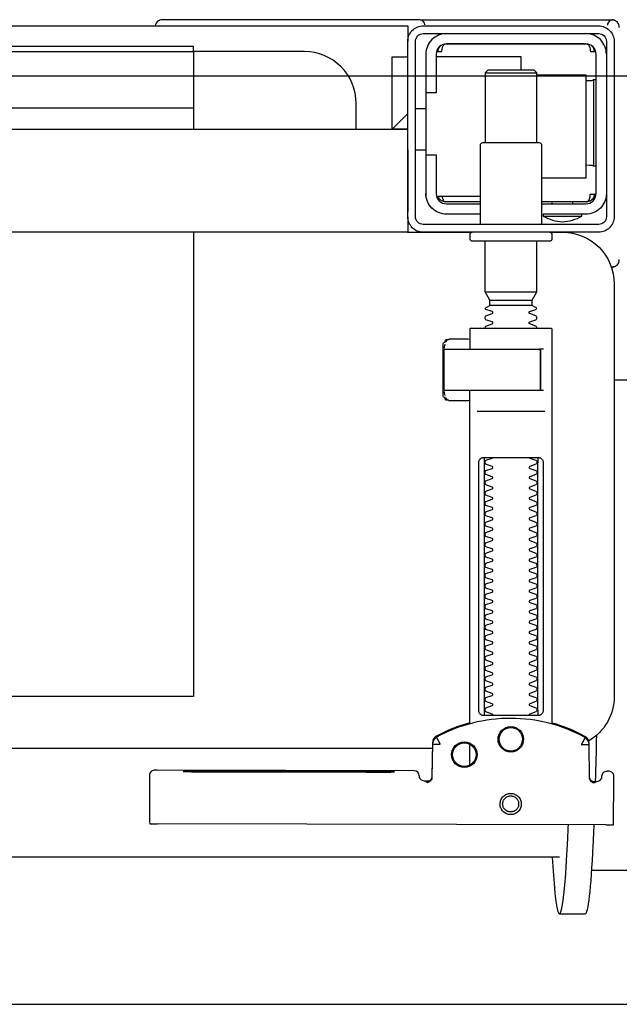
# Model space of a CAD drawing. Header units: millimetres. Extents: x 42924 to 92944, y -369470 to -179866.
# Tile 440 of 512: x 74523 to 74535, y -181714 to -181695. Entities that reach past the tile are written whole.
import ezdxf

# ---------------------------------------------------------------- set-up
doc = ezdxf.new("R2010")
doc.units = ezdxf.units.MM
doc.layers.get('0').update_dxf_attribs({"color": 8})
doc.layers.add('!! 0_ Istn-sciany', color=8, linetype='Continuous')
doc.layers.add('!! 2 ZABUDOWA GK-MDF', color=8, linetype='Continuous')
doc.layers.add('!!_@ wypos sanit nd', color=8, linetype='Continuous', plot=False)

# ---------------------------------------------------------------- blocks, each defined once
blk = doc.blocks.new('A$Cff2eaf8b')
for points in [[(-0.18941, 0.09963), (-0.19441, 0.09963)], [(-0.19567, 0.09113), (-0.20939, 0.09113)], [(-0.18941, 0.08863), (-0.04454, 0.08863), (-0.04035, 0.08853), (-0.03617, 0.08824), (-0.032, 0.08775), (-0.02786, 0.08707), (-0.02376, 0.08619), (-0.0197, 0.08513), (-0.0157, 0.08388), (-0.01176, 0.08244), (-0.00789, 0.08082), (-0.0041, 0.07902), (-0.0004, 0.07705), (0.0032, 0.0749), (0.0067, 0.0726), (0.01009, 0.07012), (0.01337, 0.0675)], [(-0.19839, 0.08237), (-0.11148, 0.08219)], [(-0.19594, 0.07411), (-0.19609, 0.07411), (-0.19639, 0.07411), (-0.19593, 0.07402), (-0.19578, 0.07396), (-0.19564, 0.07387), (-0.19551, 0.07376), (-0.1954, 0.07363), (-0.19532, 0.07349), (-0.19526, 0.07333), (-0.19523, 0.07317)], [(-0.16479, 0.06647), (-0.16466, 0.07302), (-0.16465, 0.07318), (-0.16461, 0.07333), (-0.16454, 0.07348), (-0.16445, 0.07361), (-0.16435, 0.07373), (-0.16422, 0.07383), (-0.16409, 0.07391), (-0.16394, 0.07396), (-0.16349, 0.07404), (-0.1638, 0.07405), (-0.16395, 0.07405)], [(-0.172, 0.07079), (-0.172, 0.06674)], [(-0.12195, 0.07209), (-0.15195, 0.07215)], [(-0.15195, 0.07205), (-0.12195, 0.07199)], [(0.16493, 0.0675), (-0.16477, 0.0675)], [(-0.172, 0.06279), (-0.172, -0.00182)], [(-0.1852, 0.06018), (-0.1852, 0.01218)], [(-0.1748, 0.01218), (-0.1748, 0.06018)], [(-0.11847, -0.0325), (-0.11847, 0.0575), (0.11153, 0.0575), (0.11153, -0.0325)], [(-0.17342, 0.00218), (-0.18659, 0.00218)], [(-0.172, 0.00012), (-0.17167, 0.00018), (-0.1682, 0.00018), (-0.1681, 0.00018), (-0.16799, 0.00016), (-0.16789, 0.00007), (-0.16779, 0.00006), (-0.16762, 0.00005), (-0.16752, 0.00005), (-0.16741, 0.00003), (-0.1673, -0.00004), (-0.16725, -0.00018), (-0.16725, -0.00044), (-0.16711, -0.00046), (-0.16701, -0.0005), (-0.16693, -0.00056), (-0.16688, -0.0007), (-0.16688, -0.01094), (-0.16692, -0.01107), (-0.16701, -0.01115), (-0.16725, -0.0112), (-0.16725, -0.01147), (-0.16728, -0.01157), (-0.16735, -0.01164), (-0.16746, -0.01168), (-0.16762, -0.01169), (-0.16775, -0.0117), (-0.16789, -0.01172), (-0.16797, -0.01179), (-0.16807, -0.01182), (-0.1682, -0.01182), (-0.17167, -0.01182), (-0.172, -0.01177)], [(-0.16829, 0.00017), (-0.16772, 0.00003), (-0.16738, -0.00042)], [(-0.18633, -0.00182), (-0.17526, -0.00182), (-0.17367, -0.00182)], [(-0.16723, -0.00083), (-0.16714, -0.00136), (-0.16713, -0.00163)], [(-0.2, -0.00387), (-0.20939, -0.00387)], [(-0.18633, -0.00982), (-0.18551, -0.00982), (-0.18567, -0.00972), (-0.1857, -0.00962)], [(-0.16738, -0.01122), (-0.16772, -0.01167), (-0.16829, -0.01182)], [(-0.16713, -0.01002), (-0.16714, -0.01028), (-0.16723, -0.01081)], [(-0.1841, -0.0183), (-0.1759, -0.0183)], [(-0.175, -0.02092), (-0.185, -0.02092)], [(-0.1759, -0.01936), (-0.1841, -0.01936)], [(-0.20001, -0.0258), (-0.19988, -0.02576), (-0.19976, -0.02573), (-0.19963, -0.02571), (-0.19948, -0.02571)], [(-0.16, -0.0355), (-0.16, -0.0325), (0.16, -0.0325), (0.16, -0.0355)], [(-0.192, -0.038), (-0.192, -0.0384)], [(-0.188, -0.038), (-0.188, -0.0384)], [(-0.16, -0.0485), (-0.16, -0.0365)], [(-0.19478, -0.0384), (-0.186, -0.0384)], [(-0.16664, -0.0395), (-0.16666, -0.03934), (-0.16669, -0.03923), (-0.16672, -0.03912), (-0.16675, -0.03902), (-0.16679, -0.03892), (-0.16684, -0.03881), (-0.16689, -0.03872), (-0.16695, -0.03863), (-0.16702, -0.03855), (-0.1671, -0.03848), (-0.16718, -0.03843), (-0.16729, -0.0384), (-0.16718, -0.03841), (-0.16708, -0.03842), (-0.16696, -0.03845), (-0.16686, -0.03848), (-0.16677, -0.03851), (-0.16666, -0.03856), (-0.16657, -0.03861), (-0.16646, -0.03868), (-0.16636, -0.03876), (-0.16627, -0.03884), (-0.16618, -0.03894), (-0.1661, -0.03904), (-0.16603, -0.03915), (-0.16598, -0.03926), (-0.16593, -0.03938), (-0.16589, -0.0395), (-0.174, -0.0395)], [(-0.174, -0.0384), (-0.16722, -0.0384)], [(-0.185, -0.063), (-0.1945, -0.063), (-0.1945, -0.043), (-0.186, -0.043)], [(-0.19591, -0.04539), (-0.19602, -0.04539), (-0.19616, -0.04539), (-0.19632, -0.04539), (-0.1965, -0.04539)], [(-0.1615, -0.0485), (-0.1635, -0.0485)], [(-0.185, -0.0498), (-0.185, -0.06342), (-0.1845, -0.06392), (-0.1755, -0.06392), (-0.175, -0.06342), (-0.175, -0.0498)], [(0.16, -0.0555), (0.157, -0.0525), (0.16, -0.0525), (-0.16, -0.0525), (-0.157, -0.0525), (-0.16, -0.0555)], [(-0.157, -0.0525), (-0.157, -0.0665), (-0.16, -0.0665)], [(0.10602, -0.0525), (0.10602, -0.05658), (-0.11847, -0.05658)], [(-0.1615, -0.0565), (-0.1635, -0.0565)], [(-0.1965, -0.06201), (-0.19632, -0.06201), (-0.19616, -0.06201), (-0.19602, -0.06201), (-0.19591, -0.06201)], [(-0.175, -0.06342), (-0.185, -0.06342)], [(-0.182, -0.06392), (-0.182, -0.0665), (-0.1655, -0.0665)], [(-0.16636, -0.06865), (-0.16625, -0.06854), (-0.16619, -0.06847), (-0.16612, -0.06839), (-0.16606, -0.0683), (-0.16601, -0.0682), (-0.16596, -0.06811), (-0.16592, -0.06801), (-0.16589, -0.0679), (-0.16586, -0.0678), (-0.16584, -0.06769), (-0.16583, -0.06759), (-0.16583, -0.06749), (-0.16593, -0.0675), (-0.16607, -0.0675), (-0.1663, -0.0675), (-0.16641, -0.0675), (-0.16651, -0.0675), (-0.16661, -0.0675), (-0.16661, -0.0676), (-0.16662, -0.0677), (-0.16663, -0.0678), (-0.16664, -0.0679), (-0.16665, -0.068), (-0.16667, -0.06811), (-0.1667, -0.06821), (-0.16673, -0.06831), (-0.16676, -0.06841), (-0.1668, -0.06852), (-0.16685, -0.06862), (-0.1669, -0.06871), (-0.16697, -0.0688), (-0.16704, -0.06887), (-0.16712, -0.06893), (-0.16725, -0.069), (-0.19475, -0.069), (-0.19493, -0.0689), (-0.19501, -0.06882), (-0.19508, -0.06874), (-0.19513, -0.06865), (-0.19518, -0.06855), (-0.19522, -0.06846), (-0.19526, -0.06835), (-0.19529, -0.06825), (-0.19532, -0.06813), (-0.19534, -0.06803), (-0.19536, -0.06793), (-0.19537, -0.06783), (-0.19538, -0.06772), (-0.19539, -0.0676), (-0.19539, -0.0675), (-0.19617, -0.06751), (-0.19616, -0.06762), (-0.19615, -0.06772), (-0.19613, -0.06783), (-0.19611, -0.06793), (-0.19607, -0.06803), (-0.19603, -0.06813), (-0.19598, -0.06823), (-0.19593, -0.06832), (-0.19586, -0.06841), (-0.19579, -0.06849), (-0.19572, -0.06857), (-0.19563, -0.06865)], [(-0.03305, -0.0725), (-0.16, -0.0725), (-0.16, -0.0695)]]:
    blk.add_lwpolyline(points)
for points in [[(-0.19989, 0.08236), (-0.19995, 0.07336, 0.009369), (-0.19994, 0.07293), (-0.19992, 0.07276), (-0.19986, 0.07259), (-0.19979, 0.07243), (-0.19968, 0.07229), (-0.19955, 0.07217), (-0.19941, 0.07208), (-0.19924, 0.07201), (-0.19908, 0.07197), (-0.19895, 0.07196), (-0.1988, 0.07196)], [(-0.16413, 0.07389), (-0.16324, 0.07389), (-0.16303, 0.07386), (-0.16283, 0.0738), (-0.16264, 0.07369), (-0.16249, 0.07354), (-0.16237, 0.07337), (-0.16228, 0.07317), (-0.16225, 0.07297, 0.002299), (-0.16224, 0.07285, 0.40455), (-0.16124, 0.07188), (-0.11145, 0.07178), (-0.11127, 0.07178), (-0.11111, 0.07178), (-0.111, 0.07178), (-0.11083, 0.07179), (-0.11065, 0.07183), (-0.11049, 0.0719), (-0.11033, 0.072), (-0.1102, 0.07212), (-0.11009, 0.07227), (-0.11001, 0.07243), (-0.10996, 0.07261), (-0.10995, 0.07279), (-0.10997, 0.08178), (-0.10998, 0.08217)], [(-0.19576, 0.07395), (-0.19665, 0.07395, 0.282591), (-0.19754, 0.0734), (-0.19758, 0.07331), (-0.19761, 0.0732), (-0.19763, 0.07311), (-0.19764, 0.07296, -0.415352), (-0.19865, 0.07196)], [(-0.19623, 0.07426), (-0.19588, 0.0742), (-0.19555, 0.07399), (-0.19533, 0.07367), (-0.19523, 0.07332), (-0.19513, 0.06676), (-0.19513, 0.0667, 0.265347), (-0.19435, 0.06544, 0.125711), (-0.17997, 0.06173, 0.125711), (-0.16558, 0.06538, 0.26954), (-0.1648, 0.06667), (-0.16467, 0.07322), (-0.16464, 0.07344), (-0.16456, 0.07365), (-0.16444, 0.07383), (-0.16428, 0.07399), (-0.1641, 0.0741), (-0.16389, 0.07417), (-0.16368, 0.0742)], [(-0.15993, -0.0325), (-0.17249, -0.0325, 0.405519), (-0.172, -0.032), (-0.172, -0.0313, 0.414214), (-0.1725, -0.0308), (-0.1875, -0.0308, 0.414214), (-0.188, -0.0313), (-0.188, -0.032, 0.405519), (-0.18751, -0.0325), (-0.19, -0.0325, -0.414214), (-0.2, -0.0225), (-0.2, 0.0575, -0.266001), (-0.19506, 0.06612)], [(-0.19513, 0.06651), (-0.19511, 0.06632), (-0.19509, 0.06622), (-0.19506, 0.06612), (-0.19503, 0.06602), (-0.19498, 0.06592), (-0.19493, 0.06582), (-0.19488, 0.06573), (-0.19482, 0.06564), (-0.19475, 0.06556), (-0.19468, 0.06548), (-0.1946, 0.06541), (-0.19452, 0.06535), (-0.19443, 0.06529), (-0.19434, 0.06524), (-0.19358, 0.06483), (-0.19281, 0.06445), (-0.19203, 0.0641), (-0.19125, 0.06376), (-0.19045, 0.06345), (-0.18964, 0.06316), (-0.18882, 0.06289), (-0.188, 0.06265), (-0.188, -0.01362, 0.414214), (-0.1878, -0.01382), (-0.17545, -0.01382), (-0.1722, -0.01382, 0.414214), (-0.172, -0.01362), (-0.172, -0.00982)], [(-0.172, 0.0626), (-0.17117, 0.06284), (-0.17034, 0.0631), (-0.16952, 0.06339), (-0.16872, 0.0637), (-0.16792, 0.06404), (-0.16713, 0.06439), (-0.16635, 0.06477), (-0.16558, 0.06518), (-0.16557, 0.06518, 0.269546), (-0.16479, 0.06647)], [(-0.18353, 0.01118, 0.182836), (-0.18364, 0.01127), (-0.18485, 0.01168, 0.050055), (-0.185, 0.01194), (-0.185, 0.01222, 0.050055), (-0.18485, 0.01248), (-0.18364, 0.01289, 0.719897), (-0.18364, 0.01327), (-0.18485, 0.01368, 0.050055), (-0.185, 0.01394), (-0.185, 0.01422, 0.050055), (-0.18485, 0.01448), (-0.18364, 0.01489, 0.719897), (-0.18364, 0.01527), (-0.18485, 0.01568, 0.050055), (-0.185, 0.01594), (-0.185, 0.01622, 0.050055), (-0.18485, 0.01648), (-0.18364, 0.01689, 0.719897), (-0.18364, 0.01727), (-0.18485, 0.01768, 0.050055), (-0.185, 0.01794), (-0.185, 0.01822, 0.050055), (-0.18485, 0.01848), (-0.18364, 0.01889, 0.719897), (-0.18364, 0.01927), (-0.18485, 0.01968, 0.050055), (-0.185, 0.01994), (-0.185, 0.02022, 0.050055), (-0.18485, 0.02048), (-0.18364, 0.02089, 0.719897), (-0.18364, 0.02127), (-0.18485, 0.02168, 0.050055), (-0.185, 0.02194), (-0.185, 0.02222, 0.050055), (-0.18485, 0.02248), (-0.18364, 0.02289, 0.719897), (-0.18364, 0.02327), (-0.18485, 0.02368, 0.050055), (-0.185, 0.02394), (-0.185, 0.02422, 0.050055), (-0.18485, 0.02448), (-0.18364, 0.02489, 0.719897), (-0.18364, 0.02527), (-0.18485, 0.02568, 0.050055), (-0.185, 0.02594), (-0.185, 0.02622, 0.050055), (-0.18485, 0.02648), (-0.18364, 0.02689, 0.719897), (-0.18364, 0.02727), (-0.18485, 0.02768, 0.050055), (-0.185, 0.02794), (-0.185, 0.02822, 0.050055), (-0.18485, 0.02848), (-0.18364, 0.02889, 0.719897), (-0.18364, 0.02927), (-0.18485, 0.02968, 0.050055), (-0.185, 0.02994), (-0.185, 0.03022, 0.050055), (-0.18485, 0.03048), (-0.18364, 0.03089, 0.719897), (-0.18364, 0.03127), (-0.18485, 0.03168, 0.050055), (-0.185, 0.03194), (-0.185, 0.03222, 0.050055), (-0.18485, 0.03248), (-0.18364, 0.03289, 0.719897), (-0.18364, 0.03327), (-0.18485, 0.03368, 0.050055), (-0.185, 0.03394), (-0.185, 0.03422, 0.050055), (-0.18485, 0.03448), (-0.18364, 0.03489, 0.719897), (-0.18364, 0.03527), (-0.18485, 0.03568, 0.050055), (-0.185, 0.03594), (-0.185, 0.03622, 0.050055), (-0.18485, 0.03648), (-0.18364, 0.03689, 0.719897), (-0.18364, 0.03727), (-0.18485, 0.03768, 0.050055), (-0.185, 0.03794), (-0.185, 0.03822, 0.050055), (-0.18485, 0.03848), (-0.18364, 0.03889, 0.719897), (-0.18364, 0.03927), (-0.18485, 0.03968, 0.050055), (-0.185, 0.03994), (-0.185, 0.04022, 0.050055), (-0.18485, 0.04048), (-0.18364, 0.04089, 0.719897), (-0.18364, 0.04127), (-0.18485, 0.04168, 0.050055), (-0.185, 0.04194), (-0.185, 0.04222, 0.050055), (-0.18485, 0.04248), (-0.18364, 0.04289, 0.719897), (-0.18364, 0.04327), (-0.18485, 0.04368, 0.050055), (-0.185, 0.04394), (-0.185, 0.04422, 0.050055), (-0.18485, 0.04448), (-0.18364, 0.04489, 0.719897), (-0.18364, 0.04527), (-0.18485, 0.04568, 0.050055), (-0.185, 0.04594), (-0.185, 0.04622, 0.050055), (-0.18485, 0.04648), (-0.18364, 0.04689, 0.719897), (-0.18364, 0.04727), (-0.18485, 0.04768, 0.050055), (-0.185, 0.04794), (-0.185, 0.04822, 0.050055), (-0.18485, 0.04848), (-0.18364, 0.04889, 0.719897), (-0.18364, 0.04927), (-0.18485, 0.04968, 0.050055), (-0.185, 0.04994), (-0.185, 0.05022, 0.050055), (-0.18485, 0.05048), (-0.18364, 0.05089, 0.719897), (-0.18364, 0.05127), (-0.18485, 0.05168, 0.050055), (-0.185, 0.05194), (-0.185, 0.05222, 0.050055), (-0.18485, 0.05248), (-0.18364, 0.05289, 0.719897), (-0.18364, 0.05327), (-0.18485, 0.05368, 0.050055), (-0.185, 0.05394), (-0.185, 0.05422, 0.050055), (-0.18485, 0.05448), (-0.18364, 0.05489, 0.719897), (-0.18364, 0.05527), (-0.18485, 0.05568, 0.050055), (-0.185, 0.05594), (-0.185, 0.05622, 0.050055), (-0.18485, 0.05648), (-0.18364, 0.05689, 0.719897), (-0.18364, 0.05727), (-0.18485, 0.05768, 0.050055), (-0.185, 0.05794), (-0.185, 0.05822, 0.050055), (-0.18485, 0.05848), (-0.18364, 0.05889, 0.719897), (-0.18364, 0.05927), (-0.18485, 0.05968, 0.050055), (-0.185, 0.05994), (-0.185, 0.06022, 0.050055), (-0.18485, 0.06048), (-0.18364, 0.06089, 0.474594), (-0.18353, 0.06118)], [(-0.17647, 0.06118, 0.474594), (-0.17636, 0.06089), (-0.17515, 0.06048, 0.050055), (-0.175, 0.06022), (-0.175, 0.05994, 0.050055), (-0.17515, 0.05968), (-0.17636, 0.05927, 0.719897), (-0.17636, 0.05889), (-0.17515, 0.05848, 0.050055), (-0.175, 0.05822), (-0.175, 0.05794, 0.050055), (-0.17515, 0.05768), (-0.17636, 0.05727, 0.719897), (-0.17636, 0.05689), (-0.17515, 0.05648, 0.050055), (-0.175, 0.05622), (-0.175, 0.05594, 0.050055), (-0.17515, 0.05568), (-0.17636, 0.05527, 0.719897), (-0.17636, 0.05489), (-0.17515, 0.05448, 0.050055), (-0.175, 0.05422), (-0.175, 0.05394, 0.050055), (-0.17515, 0.05368), (-0.17636, 0.05327, 0.719897), (-0.17636, 0.05289), (-0.17515, 0.05248, 0.050055), (-0.175, 0.05222), (-0.175, 0.05194, 0.050055), (-0.17515, 0.05168), (-0.17636, 0.05127, 0.719897), (-0.17636, 0.05089), (-0.17515, 0.05048, 0.050055), (-0.175, 0.05022), (-0.175, 0.04994, 0.050055), (-0.17515, 0.04968), (-0.17636, 0.04927, 0.719897), (-0.17636, 0.04889), (-0.17515, 0.04848, 0.050055), (-0.175, 0.04822), (-0.175, 0.04794, 0.050055), (-0.17515, 0.04768), (-0.17636, 0.04727, 0.719897), (-0.17636, 0.04689), (-0.17515, 0.04648, 0.050055), (-0.175, 0.04622), (-0.175, 0.04594, 0.050055), (-0.17515, 0.04568), (-0.17636, 0.04527, 0.719897), (-0.17636, 0.04489), (-0.17515, 0.04448, 0.050055), (-0.175, 0.04422), (-0.175, 0.04394, 0.050055), (-0.17515, 0.04368), (-0.17636, 0.04327, 0.719897), (-0.17636, 0.04289), (-0.17515, 0.04248, 0.050055), (-0.175, 0.04222), (-0.175, 0.04194, 0.050055), (-0.17515, 0.04168), (-0.17636, 0.04127, 0.719897), (-0.17636, 0.04089), (-0.17515, 0.04048, 0.050055), (-0.175, 0.04022), (-0.175, 0.03994, 0.050055), (-0.17515, 0.03968), (-0.17636, 0.03927, 0.719897), (-0.17636, 0.03889), (-0.17515, 0.03848, 0.050055), (-0.175, 0.03822), (-0.175, 0.03794, 0.050055), (-0.17515, 0.03768), (-0.17636, 0.03727, 0.719897), (-0.17636, 0.03689), (-0.17515, 0.03648, 0.050055), (-0.175, 0.03622), (-0.175, 0.03594, 0.050055), (-0.17515, 0.03568), (-0.17636, 0.03527, 0.719897), (-0.17636, 0.03489), (-0.17515, 0.03448, 0.050055), (-0.175, 0.03422), (-0.175, 0.03394, 0.050055), (-0.17515, 0.03368), (-0.17636, 0.03327, 0.719897), (-0.17636, 0.03289), (-0.17515, 0.03248, 0.050055), (-0.175, 0.03222), (-0.175, 0.03194, 0.050055), (-0.17515, 0.03168), (-0.17636, 0.03127, 0.719897), (-0.17636, 0.03089), (-0.17515, 0.03048, 0.050055), (-0.175, 0.03022), (-0.175, 0.02994, 0.050055), (-0.17515, 0.02968), (-0.17636, 0.02927, 0.719897), (-0.17636, 0.02889), (-0.17515, 0.02848, 0.050055), (-0.175, 0.02822), (-0.175, 0.02794, 0.050055), (-0.17515, 0.02768), (-0.17636, 0.02727, 0.719897), (-0.17636, 0.02689), (-0.17515, 0.02648, 0.050055), (-0.175, 0.02622), (-0.175, 0.02594, 0.050055), (-0.17515, 0.02568), (-0.17636, 0.02527, 0.719897), (-0.17636, 0.02489), (-0.17515, 0.02448, 0.050055), (-0.175, 0.02422), (-0.175, 0.02394, 0.050055), (-0.17515, 0.02368), (-0.17636, 0.02327, 0.719897), (-0.17636, 0.02289), (-0.17515, 0.02248, 0.050055), (-0.175, 0.02222), (-0.175, 0.02194, 0.050055), (-0.17515, 0.02168), (-0.17636, 0.02127, 0.719897), (-0.17636, 0.02089), (-0.17515, 0.02048, 0.050055), (-0.175, 0.02022), (-0.175, 0.01994, 0.050055), (-0.17515, 0.01968), (-0.17636, 0.01927, 0.719897), (-0.17636, 0.01889), (-0.17515, 0.01848, 0.050055), (-0.175, 0.01822), (-0.175, 0.01794, 0.050055), (-0.17515, 0.01768), (-0.17636, 0.01727, 0.719897), (-0.17636, 0.01689), (-0.17515, 0.01648, 0.050055), (-0.175, 0.01622), (-0.175, 0.01594, 0.050055), (-0.17515, 0.01568), (-0.17636, 0.01527, 0.719897), (-0.17636, 0.01489), (-0.17515, 0.01448, 0.050055), (-0.175, 0.01422), (-0.175, 0.01394, 0.050055), (-0.17515, 0.01368), (-0.17636, 0.01327, 0.719897), (-0.17636, 0.01289), (-0.17515, 0.01248, 0.050055), (-0.175, 0.01222), (-0.175, 0.01194, 0.050055), (-0.17515, 0.01168), (-0.17636, 0.01127, 0.182836), (-0.17647, 0.01118)], [(-0.1857, -0.00202), (-0.1857, -0.00962), (-0.1857, -0.00202), (-0.18567, -0.00192), (-0.18559, -0.00184), (-0.17696, -0.00182), (-0.16725, -0.00182, -0.414214), (-0.16705, -0.00202), (-0.16705, -0.00962, -0.414214), (-0.16725, -0.00982), (-0.18543, -0.00982), (-0.18553, -0.00978), (-0.1856, -0.00962)], [(-0.185, -0.01382), (-0.185, -0.01406, -0.050055), (-0.18485, -0.01432), (-0.18364, -0.01473, -0.719897), (-0.18364, -0.01511), (-0.18485, -0.01552, -0.050055), (-0.185, -0.01578), (-0.185, -0.01606, -0.050055), (-0.18485, -0.01632), (-0.18364, -0.01673, -0.719897), (-0.18364, -0.01711), (-0.18485, -0.01752, -0.050055), (-0.185, -0.01778), (-0.1841, -0.0183), (-0.1841, -0.01936), (-0.185, -0.02092), (-0.185, -0.0308)], [(-0.175, -0.01382), (-0.175, -0.01406, 0.050055), (-0.17515, -0.01432), (-0.17636, -0.01473, 0.719897), (-0.17636, -0.01511), (-0.17515, -0.01552, 0.050055), (-0.175, -0.01578), (-0.175, -0.01606, 0.050055), (-0.17515, -0.01632), (-0.17636, -0.01673, 0.719897), (-0.17636, -0.01711), (-0.17515, -0.01752, 0.050055), (-0.175, -0.01778), (-0.1759, -0.0183), (-0.1759, -0.01936), (-0.175, -0.02092), (-0.175, -0.0308)], [(-0.20011, -0.02584, 0.091301), (-0.20056, -0.02614, 0.198909), (-0.20099, -0.02721)], [(-0.19945, -0.02578, 0.170835), (-0.20011, -0.02584)], [(-0.186, -0.034), (-0.186, -0.0493, 0.414214), (-0.1855, -0.0498), (-0.1745, -0.0498, 0.414214), (-0.174, -0.0493), (-0.174, -0.034)], [(-0.1985, -0.04, -0.414214), (-0.1945, -0.036), (-0.18625, -0.036), (-0.18625, -0.03562), (-0.19375, -0.03562), (-0.19375, -0.036)], [(-0.18625, -0.03562, 0.119096), (-0.19, -0.03454, 0.119096), (-0.19375, -0.03562)], [(-0.174, -0.036), (-0.1675, -0.036, -0.414214), (-0.1635, -0.04), (-0.16353, -0.0395)], [(-0.186, -0.038), (-0.1945, -0.038, 0.414214), (-0.1965, -0.04), (-0.1965, -0.067, 0.414214), (-0.1945, -0.069), (-0.1675, -0.069, 0.414214), (-0.1655, -0.067), (-0.1655, -0.0595), (-0.1635, -0.0595), (-0.1635, -0.04)], [(-0.1635, -0.0475), (-0.1655, -0.0475), (-0.1655, -0.04, 0.414214), (-0.1675, -0.038), (-0.174, -0.038)], [(-0.1945, -0.06193), (-0.19515, -0.06194), (-0.19542, -0.06194), (-0.1956, -0.06194), (-0.19567, -0.06194, 0.116465), (-0.19589, -0.062), (-0.19601, -0.06205), (-0.19601, -0.04535), (-0.19589, -0.0454, 0.116465), (-0.19567, -0.04546), (-0.19542, -0.04546), (-0.19515, -0.04546), (-0.1945, -0.04547)], [(-0.15, -0.0525), (-0.15, -0.0575, 0.414214), (-0.14, -0.0675), (-0.11847, -0.0675), (-0.11847, -0.0525)], [(-0.1675, -0.071, 0.414214), (-0.1635, -0.067), (-0.1635, -0.0595)], [(-0.1985, -0.067, 0.414214), (-0.1945, -0.071)], [(-0.20099, -0.0722, 0.198909), (-0.20056, -0.07326, 0.091301), (-0.20011, -0.07356)], [(-0.1633, -0.0727, 0.412536), (-0.1623, -0.0737), (-0.11251, -0.0737), (-0.11222, -0.07367), (-0.11194, -0.07358), (-0.11168, -0.07345), (-0.11145, -0.07326), (-0.11126, -0.07304), (-0.11112, -0.07278), (-0.11104, -0.0725)], [(-0.16237, -0.07369), (-0.1625, -0.07369), (-0.16269, -0.07369), (-0.16294, -0.07369), (-0.16323, -0.07369), (-0.16357, -0.07369), (-0.16393, -0.07369), (-0.16428, -0.07369), (-0.19771, -0.07369), (-0.19841, -0.07369), (-0.19903, -0.07369), (-0.19948, -0.07369), (-0.19961, -0.07369), (-0.19973, -0.07367), (-0.19984, -0.07365), (-0.20003, -0.07359, 0.517033), (-0.1987, -0.07266)]]:
    blk.add_lwpolyline(points, format="xyb")
for points in [[(-0.17994, 0.08038), (-0.17974, 0.08037), (-0.17954, 0.08034), (-0.17935, 0.08029), (-0.17916, 0.08022), (-0.17897, 0.08013), (-0.1788, 0.08003), (-0.17864, 0.07991), (-0.17849, 0.07978), (-0.17836, 0.07963), (-0.17824, 0.07947), (-0.17814, 0.07929), (-0.17805, 0.07911), (-0.17798, 0.07892), (-0.17793, 0.07873), (-0.17791, 0.07853), (-0.1779, 0.07833), (-0.17791, 0.07813), (-0.17794, 0.07793), (-0.17799, 0.07773), (-0.17805, 0.07754), (-0.17814, 0.07736), (-0.17824, 0.07719), (-0.17836, 0.07703), (-0.1785, 0.07688), (-0.17865, 0.07675), (-0.17881, 0.07663), (-0.17898, 0.07652), (-0.17916, 0.07644), (-0.17935, 0.07637), (-0.17955, 0.07632), (-0.17975, 0.07629), (-0.17995, 0.07628), (-0.18015, 0.07629), (-0.18035, 0.07632), (-0.18054, 0.07637), (-0.18073, 0.07644), (-0.18091, 0.07653), (-0.18109, 0.07663), (-0.18125, 0.07675), (-0.18139, 0.07689), (-0.18153, 0.07704), (-0.18165, 0.0772), (-0.18175, 0.07737), (-0.18184, 0.07755), (-0.1819, 0.07774), (-0.18195, 0.07794), (-0.18198, 0.07813), (-0.18199, 0.07834), (-0.18198, 0.07854), (-0.18195, 0.07873), (-0.1819, 0.07893), (-0.18183, 0.07912), (-0.18175, 0.0793), (-0.18164, 0.07947), (-0.18152, 0.07963), (-0.18139, 0.07978), (-0.18124, 0.07992), (-0.18108, 0.08004), (-0.18091, 0.08014), (-0.18072, 0.08022), (-0.18053, 0.08029), (-0.18034, 0.08034), (-0.18014, 0.08037)], [(-0.17994, 0.07987), (-0.17979, 0.07987), (-0.17964, 0.07984), (-0.17949, 0.07981), (-0.17935, 0.07976), (-0.17921, 0.07969), (-0.17908, 0.07961), (-0.17896, 0.07952), (-0.17885, 0.07942), (-0.17874, 0.07931), (-0.17865, 0.07918), (-0.17858, 0.07905), (-0.17851, 0.07892), (-0.17846, 0.07877), (-0.17842, 0.07862), (-0.1784, 0.07847), (-0.17839, 0.07832), (-0.1784, 0.07817), (-0.17842, 0.07802), (-0.17846, 0.07787), (-0.17851, 0.07773), (-0.17858, 0.07759), (-0.17866, 0.07746), (-0.17875, 0.07734), (-0.17885, 0.07723), (-0.17896, 0.07712), (-0.17909, 0.07703), (-0.17922, 0.07696), (-0.17935, 0.07689), (-0.1795, 0.07684), (-0.17964, 0.0768), (-0.1798, 0.07678), (-0.17995, 0.07677), (-0.1801, 0.07678), (-0.18025, 0.07681), (-0.1804, 0.07684), (-0.18054, 0.07689), (-0.18068, 0.07696), (-0.18081, 0.07704), (-0.18093, 0.07713), (-0.18104, 0.07723), (-0.18114, 0.07734), (-0.18123, 0.07747), (-0.18131, 0.0776), (-0.18138, 0.07773), (-0.18143, 0.07788), (-0.18146, 0.07803), (-0.18149, 0.07818), (-0.18149, 0.07833), (-0.18149, 0.07848), (-0.18146, 0.07863), (-0.18143, 0.07878), (-0.18137, 0.07892), (-0.18131, 0.07906), (-0.18123, 0.07919), (-0.18114, 0.07931), (-0.18104, 0.07942), (-0.18092, 0.07952), (-0.1808, 0.07962), (-0.18067, 0.07969), (-0.18053, 0.07976), (-0.18039, 0.07981), (-0.18024, 0.07985), (-0.18009, 0.07987)], [(-0.17471, 0.06118), (-0.17462, 0.06118), (-0.17454, 0.06117), (-0.17445, 0.06115), (-0.17437, 0.06113), (-0.17428, 0.06109), (-0.1742, 0.06105), (-0.17413, 0.061), (-0.17406, 0.06095), (-0.174, 0.06088), (-0.17394, 0.06081), (-0.17389, 0.06072), (-0.17384, 0.06062), (-0.17381, 0.06052), (-0.17378, 0.06041), (-0.17376, 0.06029), (-0.17376, 0.06018), (-0.17376, 0.01218), (-0.17376, 0.01206), (-0.17378, 0.01195), (-0.17381, 0.01184), (-0.17384, 0.01173), (-0.17389, 0.01164), (-0.17394, 0.01155), (-0.174, 0.01148), (-0.17406, 0.01141), (-0.17413, 0.01135), (-0.1742, 0.01131), (-0.17428, 0.01126), (-0.17437, 0.01123), (-0.17445, 0.01121), (-0.17454, 0.01119), (-0.17462, 0.01118), (-0.17471, 0.01118), (-0.18529, 0.01118), (-0.18538, 0.01118), (-0.18547, 0.01119), (-0.18555, 0.01121), (-0.18564, 0.01123), (-0.18572, 0.01126), (-0.1858, 0.01131), (-0.18587, 0.01135), (-0.18594, 0.01141), (-0.18601, 0.01148), (-0.18606, 0.01155), (-0.18612, 0.01164), (-0.18616, 0.01173), (-0.1862, 0.01184), (-0.18623, 0.01195), (-0.18624, 0.01206), (-0.18625, 0.01218), (-0.18625, 0.06018), (-0.18624, 0.06029), (-0.18623, 0.06041), (-0.1862, 0.06052), (-0.18616, 0.06062), (-0.18612, 0.06072), (-0.18606, 0.06081), (-0.18601, 0.06088), (-0.18594, 0.06095), (-0.18587, 0.061), (-0.1858, 0.06105), (-0.18572, 0.06109), (-0.18564, 0.06113), (-0.18555, 0.06115), (-0.18547, 0.06117), (-0.18538, 0.06118), (-0.18529, 0.06118)], [(-0.19467, -0.0384), (-0.19467, -0.0384), (-0.19467, -0.0384), (-0.19466, -0.0384), (-0.19466, -0.0384), (-0.19466, -0.0384), (-0.19466, -0.0384), (-0.19466, -0.0384), (-0.19466, -0.0384), (-0.19466, -0.0384), (-0.19466, -0.0384), (-0.19466, -0.0384), (-0.19466, -0.0384), (-0.19466, -0.0384), (-0.19466, -0.0384), (-0.19467, -0.0384), (-0.19467, -0.0384), (-0.19467, -0.0384), (-0.19467, -0.0384), (-0.19467, -0.0384), (-0.19468, -0.0384), (-0.19468, -0.0384), (-0.19468, -0.0384), (-0.19469, -0.0384), (-0.1947, -0.0384), (-0.19471, -0.0384), (-0.19471, -0.0384), (-0.19471, -0.0384), (-0.19471, -0.0384), (-0.19472, -0.0384), (-0.19472, -0.0384), (-0.19472, -0.0384), (-0.19472, -0.03841), (-0.19473, -0.03841), (-0.19473, -0.03841), (-0.19473, -0.03841), (-0.19473, -0.03841), (-0.19473, -0.03841), (-0.19474, -0.03841), (-0.19474, -0.03841), (-0.19474, -0.03841), (-0.19474, -0.03841), (-0.19474, -0.03841), (-0.19474, -0.03841), (-0.19475, -0.03841), (-0.19475, -0.03841), (-0.19475, -0.03841), (-0.19475, -0.03841), (-0.19476, -0.03841), (-0.19476, -0.03841), (-0.19476, -0.03841), (-0.19476, -0.03841), (-0.19477, -0.03842), (-0.19477, -0.03842), (-0.19477, -0.03842), (-0.19478, -0.03842), (-0.19479, -0.03842), (-0.19479, -0.03842), (-0.1948, -0.03843), (-0.19481, -0.03843), (-0.19481, -0.03843), (-0.19482, -0.03844), (-0.19483, -0.03844), (-0.19484, -0.03844), (-0.19484, -0.03845), (-0.19485, -0.03845), (-0.19486, -0.03845), (-0.19486, -0.03846), (-0.19487, -0.03846), (-0.19488, -0.03847), (-0.19489, -0.03847), (-0.19489, -0.03848), (-0.1949, -0.03848), (-0.19491, -0.03849), (-0.19491, -0.03849), (-0.19492, -0.0385), (-0.19493, -0.0385), (-0.19493, -0.03851), (-0.19494, -0.03851), (-0.19495, -0.03852), (-0.19495, -0.03852), (-0.19496, -0.03853), (-0.19497, -0.03854), (-0.19497, -0.03854), (-0.19498, -0.03855), (-0.19499, -0.03856), (-0.19499, -0.03856), (-0.195, -0.03857), (-0.19501, -0.03858), (-0.19501, -0.03859), (-0.19502, -0.03859), (-0.19503, -0.0386), (-0.19503, -0.03861), (-0.19504, -0.03862), (-0.19505, -0.03862), (-0.19505, -0.03863), (-0.19506, -0.03864), (-0.19507, -0.03865), (-0.19507, -0.03866), (-0.19508, -0.03867), (-0.19508, -0.03868), (-0.19509, -0.03869), (-0.1951, -0.03869), (-0.1951, -0.0387), (-0.19511, -0.03871), (-0.19511, -0.03872), (-0.19512, -0.03873), (-0.19512, -0.03874), (-0.19513, -0.03875), (-0.19514, -0.03876), (-0.19514, -0.03877), (-0.19515, -0.03878), (-0.19515, -0.03879), (-0.19516, -0.0388), (-0.19516, -0.03881), (-0.19517, -0.03882), (-0.19517, -0.03884), (-0.19518, -0.03885), (-0.19518, -0.03886), (-0.19519, -0.03887), (-0.1952, -0.03888), (-0.1952, -0.03889), (-0.19521, -0.0389), (-0.19521, -0.03891), (-0.19521, -0.03893), (-0.19522, -0.03894), (-0.19522, -0.03895), (-0.19523, -0.03896), (-0.19523, -0.03897), (-0.19524, -0.03899), (-0.19524, -0.039), (-0.19525, -0.03901), (-0.19525, -0.03902), (-0.19526, -0.03905), (-0.19527, -0.03907), (-0.19528, -0.0391), (-0.19528, -0.03912), (-0.19529, -0.03915), (-0.1953, -0.03918), (-0.19531, -0.0392), (-0.19531, -0.03923), (-0.19532, -0.03926), (-0.19532, -0.03928), (-0.19533, -0.03931), (-0.19533, -0.03933), (-0.19534, -0.03936), (-0.19534, -0.03939), (-0.19535, -0.03941), (-0.19535, -0.03944), (-0.19536, -0.03947), (-0.19536, -0.03949), (-0.19536, -0.03952), (-0.19537, -0.03955), (-0.19537, -0.03957), (-0.19537, -0.0396), (-0.19537, -0.03961), (-0.19537, -0.03962), (-0.19538, -0.03963), (-0.19538, -0.03963), (-0.19538, -0.03964), (-0.19538, -0.03965), (-0.19538, -0.03965), (-0.19538, -0.03966), (-0.19538, -0.03966), (-0.19538, -0.03967), (-0.19538, -0.03967), (-0.19538, -0.03968), (-0.19538, -0.03969), (-0.19538, -0.03969), (-0.19538, -0.0397), (-0.19538, -0.0397), (-0.19538, -0.0397), (-0.19538, -0.03971), (-0.19538, -0.03971), (-0.19538, -0.03972), (-0.19538, -0.03972), (-0.19538, -0.03972), (-0.19538, -0.03973), (-0.19538, -0.03973), (-0.19538, -0.03973), (-0.19538, -0.03974), (-0.19538, -0.03974), (-0.19538, -0.03974), (-0.19538, -0.03974), (-0.19538, -0.03975), (-0.19538, -0.03975), (-0.19538, -0.03975), (-0.19538, -0.03976), (-0.19538, -0.03976), (-0.19538, -0.03977), (-0.19538, -0.03977), (-0.19539, -0.03978), (-0.19539, -0.03978), (-0.19539, -0.03979), (-0.19539, -0.03979), (-0.19539, -0.03979), (-0.19539, -0.0398), (-0.19539, -0.0398), (-0.19539, -0.03981), (-0.19539, -0.03981), (-0.19539, -0.03982), (-0.19538, -0.03982), (-0.19538, -0.03983), (-0.19538, -0.03983), (-0.19538, -0.03984), (-0.19538, -0.03984), (-0.19538, -0.03984), (-0.19538, -0.03985), (-0.19538, -0.03986), (-0.19538, -0.03986), (-0.19538, -0.03987), (-0.19538, -0.03987), (-0.19538, -0.03987), (-0.19538, -0.03988), (-0.19538, -0.03988), (-0.19538, -0.03989), (-0.19538, -0.03989), (-0.19538, -0.03989), (-0.19538, -0.03989), (-0.19538, -0.0399), (-0.19538, -0.0399), (-0.19539, -0.0399), (-0.19539, -0.0399), (-0.19539, -0.0399), (-0.19539, -0.0399), (-0.19539, -0.0399), (-0.19539, -0.03991), (-0.1954, -0.03991), (-0.1954, -0.03991), (-0.1954, -0.03991), (-0.1954, -0.03991), (-0.1954, -0.03991), (-0.19541, -0.03991), (-0.19541, -0.03991), (-0.19542, -0.03991), (-0.19542, -0.03991), (-0.19543, -0.0399), (-0.19544, -0.0399), (-0.19545, -0.0399), (-0.19545, -0.0399), (-0.19546, -0.0399), (-0.19546, -0.0399), (-0.19547, -0.0399), (-0.19547, -0.0399), (-0.19548, -0.0399), (-0.19549, -0.0399), (-0.1955, -0.0399), (-0.1955, -0.0399), (-0.19551, -0.0399), (-0.19552, -0.0399), (-0.19553, -0.0399), (-0.19554, -0.0399), (-0.19555, -0.0399), (-0.19556, -0.0399), (-0.19557, -0.0399), (-0.19558, -0.0399), (-0.19559, -0.0399), (-0.19561, -0.0399), (-0.19564, -0.0399), (-0.19566, -0.0399), (-0.19568, -0.0399), (-0.1957, -0.0399), (-0.19574, -0.0399), (-0.19576, -0.0399), (-0.19578, -0.0399), (-0.19595, -0.0399), (-0.19596, -0.0399), (-0.19598, -0.0399), (-0.19599, -0.0399), (-0.19601, -0.0399), (-0.19602, -0.0399), (-0.19603, -0.0399), (-0.19604, -0.0399), (-0.19605, -0.0399), (-0.19606, -0.0399), (-0.19607, -0.0399), (-0.19608, -0.0399), (-0.19609, -0.0399), (-0.1961, -0.0399), (-0.19611, -0.0399), (-0.19612, -0.0399), (-0.19613, -0.03989), (-0.19614, -0.03989), (-0.19614, -0.03989), (-0.19615, -0.03989), (-0.19615, -0.03989), (-0.19615, -0.03989), (-0.19615, -0.03989), (-0.19616, -0.03989), (-0.19616, -0.03989), (-0.19616, -0.03989), (-0.19616, -0.0399), (-0.19616, -0.0399), (-0.19616, -0.0399), (-0.19616, -0.0399), (-0.19616, -0.0399), (-0.19617, -0.0399), (-0.19617, -0.03991), (-0.19617, -0.03991), (-0.19617, -0.03991), (-0.19617, -0.03991), (-0.19617, -0.03991), (-0.19617, -0.03991), (-0.19617, -0.03991), (-0.19617, -0.03991), (-0.19617, -0.03991), (-0.19617, -0.03991), (-0.19617, -0.0399), (-0.19617, -0.0399), (-0.19617, -0.0399), (-0.19617, -0.03989), (-0.19617, -0.03989), (-0.19617, -0.03989), (-0.19617, -0.03988), (-0.19617, -0.03987), (-0.19617, -0.03986), (-0.19617, -0.03985), (-0.19617, -0.03984), (-0.19617, -0.03984), (-0.19617, -0.03984), (-0.19617, -0.03983), (-0.19617, -0.03983), (-0.19617, -0.03982), (-0.19617, -0.03982), (-0.19617, -0.03981), (-0.19616, -0.0398), (-0.19616, -0.03979), (-0.19616, -0.03979), (-0.19616, -0.03978), (-0.19616, -0.03978), (-0.19616, -0.03977), (-0.19616, -0.03977), (-0.19616, -0.03977), (-0.19616, -0.03976), (-0.19616, -0.03976), (-0.19616, -0.03975), (-0.19616, -0.03975), (-0.19616, -0.03974), (-0.19616, -0.03974), (-0.19616, -0.03973), (-0.19616, -0.03973), (-0.19616, -0.03972), (-0.19616, -0.03972), (-0.19616, -0.03972), (-0.19616, -0.03972), (-0.19616, -0.03971), (-0.19616, -0.03971), (-0.19616, -0.0397), (-0.19615, -0.0397), (-0.19615, -0.0397), (-0.19615, -0.03969), (-0.19615, -0.03969), (-0.19615, -0.03968), (-0.19615, -0.03967), (-0.19615, -0.03967), (-0.19615, -0.03966), (-0.19615, -0.03966), (-0.19615, -0.03965), (-0.19615, -0.03964), (-0.19614, -0.03964), (-0.19614, -0.03963), (-0.19614, -0.03962), (-0.19614, -0.03962), (-0.19614, -0.03961), (-0.19614, -0.0396), (-0.19614, -0.03959), (-0.19613, -0.03958), (-0.19613, -0.03958), (-0.19613, -0.03957), (-0.19613, -0.03955), (-0.19612, -0.03954), (-0.19612, -0.03952), (-0.19611, -0.0395), (-0.19611, -0.03949), (-0.1961, -0.03947), (-0.1961, -0.03945), (-0.19609, -0.03944), (-0.19609, -0.03942), (-0.19608, -0.03941), (-0.19608, -0.03939), (-0.19607, -0.03937), (-0.19607, -0.03936), (-0.19606, -0.03934), (-0.19605, -0.03933), (-0.19605, -0.03931), (-0.19604, -0.0393), (-0.19603, -0.03928), (-0.19603, -0.03927), (-0.19602, -0.03925), (-0.19601, -0.03923), (-0.196, -0.03922), (-0.196, -0.0392), (-0.19599, -0.03919), (-0.19598, -0.03918), (-0.19597, -0.03916), (-0.19596, -0.03915), (-0.19596, -0.03913), (-0.19595, -0.03912), (-0.19594, -0.0391), (-0.19593, -0.03909), (-0.19592, -0.03907), (-0.19591, -0.03906), (-0.1959, -0.03905), (-0.19589, -0.03903), (-0.19588, -0.03902), (-0.19587, -0.03901), (-0.19586, -0.03899), (-0.19585, -0.03898), (-0.19584, -0.03897), (-0.19583, -0.03895), (-0.19582, -0.03894), (-0.19581, -0.03893), (-0.1958, -0.03891), (-0.19579, -0.0389), (-0.19577, -0.03889), (-0.19576, -0.03888), (-0.19575, -0.03886), (-0.19574, -0.03885), (-0.19573, -0.03884), (-0.19572, -0.03883), (-0.1957, -0.03882), (-0.19569, -0.0388), (-0.19568, -0.03879), (-0.19567, -0.03878), (-0.19565, -0.03877), (-0.19564, -0.03876), (-0.19563, -0.03875), (-0.19562, -0.03874), (-0.1956, -0.03873), (-0.19559, -0.03872), (-0.19558, -0.03871), (-0.19556, -0.0387), (-0.19555, -0.03869), (-0.19554, -0.03868), (-0.19552, -0.03867), (-0.19551, -0.03866), (-0.19549, -0.03865), (-0.19548, -0.03864), (-0.19547, -0.03863), (-0.19545, -0.03862), (-0.19544, -0.03861), (-0.19542, -0.0386), (-0.19541, -0.0386), (-0.19539, -0.03859), (-0.19538, -0.03858), (-0.19536, -0.03857), (-0.19535, -0.03856), (-0.19533, -0.03856), (-0.19532, -0.03855), (-0.1953, -0.03854), (-0.19529, -0.03853), (-0.19527, -0.03853), (-0.19526, -0.03852), (-0.19524, -0.03851), (-0.19522, -0.03851), (-0.19521, -0.0385), (-0.19519, -0.0385), (-0.19518, -0.03849), (-0.19516, -0.03848), (-0.19515, -0.03848), (-0.19513, -0.03847), (-0.19511, -0.03847), (-0.1951, -0.03846), (-0.19508, -0.03846), (-0.19506, -0.03845), (-0.19505, -0.03845), (-0.19503, -0.03845), (-0.19502, -0.03844), (-0.195, -0.03844), (-0.19498, -0.03843), (-0.19497, -0.03843), (-0.19495, -0.03843), (-0.19493, -0.03842), (-0.19492, -0.03842), (-0.19491, -0.03842), (-0.1949, -0.03842), (-0.19489, -0.03842), (-0.19488, -0.03842), (-0.19487, -0.03841), (-0.19486, -0.03841), (-0.19485, -0.03841), (-0.19484, -0.03841), (-0.19483, -0.03841), (-0.19481, -0.03841), (-0.1948, -0.03841), (-0.19479, -0.03841), (-0.19479, -0.03841), (-0.19478, -0.03841), (-0.19478, -0.0384), (-0.19477, -0.0384), (-0.19477, -0.0384), (-0.19476, -0.0384), (-0.19475, -0.0384), (-0.19474, -0.0384), (-0.19474, -0.0384), (-0.19473, -0.0384), (-0.19473, -0.0384), (-0.19471, -0.0384), (-0.19471, -0.0384), (-0.1947, -0.0384), (-0.1947, -0.0384), (-0.19469, -0.0384), (-0.19469, -0.0384), (-0.19469, -0.0384), (-0.19469, -0.0384), (-0.19468, -0.0384), (-0.19468, -0.0384), (-0.19468, -0.0384), (-0.19468, -0.0384), (-0.19467, -0.0384), (-0.19467, -0.0384), (-0.19467, -0.0384)], [(-0.11847, -0.0685), (0.11153, -0.0685), (0.11153, -0.0675), (-0.11847, -0.0675)]]:
    blk.add_lwpolyline(points, close=True)
for points in [[(-0.19436, 0.06548), (-0.19435, 0.06548), (-0.19435, 0.06548), (-0.19435, 0.06548), (-0.19435, 0.06548), (-0.19435, 0.06548), (-0.19435, 0.06548), (-0.19435, 0.06548), (-0.19435, 0.06548), (-0.19435, 0.06548), (-0.19435, 0.06548), (-0.19435, 0.06548), (-0.19435, 0.06548), (-0.19435, 0.06548), (-0.19435, 0.06548), (-0.19435, 0.06548), (-0.19435, 0.06548), (-0.19435, 0.06548), (-0.19435, 0.06548), (-0.19435, 0.06549), (-0.19435, 0.06549), (-0.19435, 0.06549), (-0.19435, 0.06549), (-0.19435, 0.06549), (-0.19435, 0.06549), (-0.19435, 0.0655), (-0.19435, 0.0655), (-0.19434, 0.0655), (-0.19434, 0.06551), (-0.19434, 0.06551), (-0.19434, 0.06552), (-0.19433, 0.06552), (-0.19433, 0.06553), (-0.19433, 0.06553), (-0.19433, 0.06554), (-0.19432, 0.06554), (-0.19432, 0.06555), (-0.19432, 0.06555), (-0.19432, 0.06556), (-0.19431, 0.06556), (-0.19431, 0.06557), (-0.19431, 0.06558), (-0.1943, 0.06558), (-0.1943, 0.06559), (-0.19429, 0.0656), (-0.19429, 0.06561), (-0.19429, 0.06561), (-0.19428, 0.06562), (-0.19428, 0.06563), (-0.19427, 0.06564), (-0.19427, 0.06565), (-0.19426, 0.06566), (-0.19426, 0.06566), (-0.19425, 0.06567), (-0.19425, 0.06568), (-0.19424, 0.06569), (-0.19424, 0.0657), (-0.19423, 0.06571), (-0.19423, 0.06572), (-0.19422, 0.06573), (-0.19422, 0.06574), (-0.19421, 0.06575), (-0.1942, 0.06576), (-0.1942, 0.06578), (-0.19419, 0.06579), (-0.19419, 0.0658), (-0.19418, 0.06581), (-0.19417, 0.06582), (-0.19417, 0.06583), (-0.19416, 0.06585), (-0.19415, 0.06586), (-0.19414, 0.06588), (-0.19413, 0.06591), (-0.19411, 0.06594), (-0.1941, 0.06596), (-0.19408, 0.06599), (-0.19407, 0.06602), (-0.19405, 0.06605), (-0.19395, 0.06623), (-0.19393, 0.06626), (-0.1939, 0.06633), (-0.19388, 0.06636), (-0.19386, 0.0664), (-0.19384, 0.06643), (-0.19382, 0.06646), (-0.1938, 0.0665), (-0.19378, 0.06653), (-0.19377, 0.06657), (-0.19376, 0.06659), (-0.19375, 0.0666), (-0.19375, 0.0666), (-0.19374, 0.06662), (-0.19373, 0.06663), (-0.19372, 0.06664), (-0.19372, 0.06665), (-0.19371, 0.06666), (-0.19371, 0.06667), (-0.19371, 0.06667), (-0.1937, 0.06668), (-0.1937, 0.06668), (-0.1937, 0.06668), (-0.1937, 0.06669), (-0.1937, 0.06669), (-0.1937, 0.0667), (-0.19369, 0.06671), (-0.19369, 0.06671), (-0.19369, 0.06672), (-0.19368, 0.06672), (-0.19368, 0.06672), (-0.19368, 0.06673), (-0.19367, 0.06673), (-0.19367, 0.06674), (-0.19367, 0.06674), (-0.19366, 0.06674), (-0.19365, 0.06675), (-0.19365, 0.06675), (-0.19364, 0.06676), (-0.19364, 0.06676), (-0.19364, 0.06676), (-0.19364, 0.06677), (-0.19363, 0.06677), (-0.19363, 0.06678), (-0.19363, 0.06678), (-0.19363, 0.06678), (-0.19363, 0.06679), (-0.19363, 0.06679), (-0.19363, 0.0668), (-0.19363, 0.0668), (-0.19363, 0.06681), (-0.19364, 0.06681), (-0.19364, 0.06681), (-0.19364, 0.06682), (-0.19364, 0.06682), (-0.19364, 0.06682), (-0.19365, 0.06682), (-0.19365, 0.06682), (-0.19365, 0.06682), (-0.19365, 0.06682), (-0.19365, 0.06682), (-0.19366, 0.06682), (-0.19366, 0.06682), (-0.19366, 0.06682), (-0.19366, 0.06682), (-0.19366, 0.06682), (-0.19367, 0.06682), (-0.19367, 0.06682), (-0.19367, 0.06682), (-0.19367, 0.06682), (-0.19367, 0.06682), (-0.19368, 0.06682), (-0.19368, 0.06682), (-0.19369, 0.06682), (-0.19369, 0.06682), (-0.19369, 0.06681), (-0.1937, 0.06681), (-0.1937, 0.06681), (-0.19371, 0.06681), (-0.19371, 0.06681), (-0.19371, 0.06681), (-0.19371, 0.06681), (-0.19372, 0.0668), (-0.19372, 0.0668), (-0.19373, 0.0668), (-0.19373, 0.0668), (-0.19374, 0.0668), (-0.19374, 0.0668), (-0.19374, 0.0668), (-0.19375, 0.0668), (-0.19375, 0.06681), (-0.19376, 0.06681), (-0.19376, 0.06681), (-0.19377, 0.06681), (-0.19377, 0.06681), (-0.19377, 0.06681), (-0.19377, 0.06681), (-0.19378, 0.06681), (-0.19378, 0.06681), (-0.19378, 0.06681), (-0.19378, 0.06681), (-0.19379, 0.06681), (-0.19379, 0.06681), (-0.19379, 0.06681), (-0.19379, 0.06681), (-0.1938, 0.06681), (-0.1938, 0.06681), (-0.19381, 0.06681), (-0.19381, 0.06681), (-0.19382, 0.06681), (-0.19383, 0.06681), (-0.19383, 0.06681), (-0.19384, 0.06681), (-0.19385, 0.06681), (-0.19385, 0.06681), (-0.19386, 0.06681), (-0.19387, 0.06681), (-0.19388, 0.06681), (-0.19389, 0.06681), (-0.19389, 0.0668), (-0.1939, 0.0668), (-0.19391, 0.0668), (-0.19392, 0.0668), (-0.19397, 0.0668), (-0.19398, 0.0668), (-0.19399, 0.0668), (-0.194, 0.0668), (-0.19401, 0.0668), (-0.19402, 0.0668), (-0.19403, 0.0668), (-0.19405, 0.0668), (-0.19406, 0.0668), (-0.19407, 0.0668), (-0.19408, 0.0668), (-0.19409, 0.0668), (-0.1941, 0.0668), (-0.19412, 0.0668), (-0.19417, 0.0668), (-0.19419, 0.0668), (-0.19421, 0.0668), (-0.19424, 0.0668), (-0.19426, 0.0668), (-0.19429, 0.0668), (-0.19431, 0.0668), (-0.19433, 0.0668), (-0.19436, 0.0668), (-0.19438, 0.06679), (-0.19455, 0.06679), (-0.19457, 0.06679), (-0.19459, 0.06679), (-0.19461, 0.06679), (-0.19463, 0.06679), (-0.19464, 0.06679), (-0.19465, 0.06679), (-0.19466, 0.06679), (-0.19467, 0.06679), (-0.19468, 0.06679), (-0.19469, 0.06679), (-0.1947, 0.06679), (-0.19471, 0.06679), (-0.19472, 0.06679), (-0.19473, 0.06679), (-0.19474, 0.06679), (-0.19474, 0.06679), (-0.19475, 0.06679), (-0.19476, 0.06679), (-0.19477, 0.06679), (-0.19478, 0.06679), (-0.19479, 0.06679), (-0.1948, 0.06679), (-0.1948, 0.06679), (-0.19481, 0.06679), (-0.19482, 0.06678), (-0.19483, 0.06678), (-0.19484, 0.06678), (-0.19484, 0.06678), (-0.19485, 0.06678), (-0.19486, 0.06678), (-0.19487, 0.06678), (-0.19487, 0.06678), (-0.19488, 0.06678), (-0.19489, 0.06678), (-0.1949, 0.06678), (-0.1949, 0.06678), (-0.19491, 0.06678), (-0.19492, 0.06678), (-0.19492, 0.06678), (-0.19493, 0.06678), (-0.19494, 0.06678), (-0.19494, 0.06678), (-0.19495, 0.06678), (-0.19496, 0.06678), (-0.19496, 0.06678), (-0.19497, 0.06678), (-0.19499, 0.06678), (-0.19499, 0.06678), (-0.195, 0.06678), (-0.195, 0.06678), (-0.19501, 0.06678), (-0.19501, 0.06678), (-0.19502, 0.06678), (-0.19502, 0.06678), (-0.19503, 0.06678), (-0.19503, 0.06678), (-0.19504, 0.06678), (-0.19504, 0.06678), (-0.19505, 0.06678), (-0.19505, 0.06678), (-0.19505, 0.06678), (-0.19506, 0.06678), (-0.19506, 0.06678), (-0.19507, 0.06678), (-0.19507, 0.06678), (-0.19507, 0.06678), (-0.19508, 0.06678), (-0.19508, 0.06678), (-0.19508, 0.06678), (-0.19509, 0.06678), (-0.19509, 0.06678), (-0.19509, 0.06678), (-0.1951, 0.06678), (-0.1951, 0.06678), (-0.1951, 0.06678), (-0.19511, 0.06678), (-0.19511, 0.06678), (-0.19511, 0.06678), (-0.19511, 0.06678), (-0.19511, 0.06678), (-0.19512, 0.06678), (-0.19512, 0.06678), (-0.19512, 0.06678), (-0.19512, 0.06678), (-0.19512, 0.06678), (-0.19512, 0.06678), (-0.19513, 0.06678), (-0.19513, 0.06677), (-0.19513, 0.06677), (-0.19513, 0.06677), (-0.19513, 0.06677), (-0.19513, 0.06677), (-0.19513, 0.06677), (-0.19513, 0.06677), (-0.19513, 0.06677), (-0.19513, 0.06677), (-0.19513, 0.06677), (-0.19513, 0.06677), (-0.19513, 0.06677), (-0.19513, 0.06677), (-0.19513, 0.06677), (-0.19513, 0.06677), (-0.19513, 0.06678), (-0.19513, 0.06678), (-0.19513, 0.06678), (-0.19513, 0.06678), (-0.19513, 0.06678), (-0.19513, 0.06678), (-0.19513, 0.06678), (-0.19513, 0.06678), (-0.19513, 0.06678), (-0.19513, 0.06678), (-0.19513, 0.06678), (-0.19513, 0.06678), (-0.19513, 0.06678), (-0.19513, 0.06678), (-0.19513, 0.06678), (-0.19513, 0.06677), (-0.19513, 0.06677, 0.269547)], [(-0.1648, 0.06671), (-0.16481, 0.06671), (-0.16485, 0.06672), (-0.16497, 0.06672), (-0.16603, 0.06675), (-0.16612, 0.06675), (-0.16616, 0.06675), (-0.1662, 0.06675), (-0.16623, 0.06676), (-0.16627, 0.06677), (-0.1663, 0.06675), (-0.1663, 0.06672), (-0.16628, 0.0667), (-0.16625, 0.06667), (-0.16623, 0.06663), (-0.16622, 0.0666), (-0.1662, 0.06657), (-0.16561, 0.06549), (-0.1656, 0.06545), (-0.16558, 0.06542, 0.269546)], [(-0.2, -0.0695), (-0.2, -0.0355, -0.414214), (-0.197, -0.0325), (-0.163, -0.0325, -0.414214), (-0.16, -0.0355), (-0.16, -0.0695, -0.414214), (-0.163, -0.0725), (-0.197, -0.0725, -0.414214)], [(-0.1615, -0.0355), (-0.1615, -0.0695, -0.414214), (-0.163, -0.071), (-0.197, -0.071, -0.414214), (-0.1985, -0.0695), (-0.1985, -0.0355, -0.414214), (-0.197, -0.034), (-0.163, -0.034, -0.414214)]]:
    blk.add_lwpolyline(points, format="xyb", close=True)
for centre, radius in [((-0.17096, 0.06877), 0.00247), ((-0.17096, 0.06877), 0.00227), ((-0.17997, 0.06579), 0.00247), ((-0.17997, 0.06579), 0.00227)]:
    blk.add_circle(centre, radius)
for centre, major_axis, ratio, start_param, end_param in [((-0.18941, 0.04363), (0, 0.056), 0.04256, 5.645661, 6.988802), ((-0.19441, 0.04363), (0, 0.056), 0.04256, 0, 0.705617), ((-0.19441, 0.04363), (0, 0.056), 0.04256, 0.705617, 0.806963), ((-0.18941, 0.04363), (0, 0.056), 0.04256, 0.705617, 0.807212), ((-0.19839, 0.08235), (-0.0015, 0), 0.008726, 4.712674, 6.283151), ((-0.11148, 0.08218), (-0.0015, 0), 0.008726, 3.141878, 4.712682), ((-0.19664, 0.07495), (-0.000002, -0.001), 0.000289, 6.274459, 6.283185), ((-0.19441, 0.04363), (0, 0.056), 0.04256, 0.998527, 1.179108), ((-0.16324, 0.07489), (-0.000002, -0.001), 0.000289, 6.274459, 6.283185), ((-0.19879, 0.07296), (-0.000011, -0.001), 0.706875, 0, 0.012337), ((-0.19844, 0.07196), (-0.000501, 0.000001), 0.008726, 0.786107, 1.14947), ((-0.19864, 0.07296), (-0.000006, -0.001), 0.408573, 0, 0.00956), ((-0.15195, 0.0721), (0.0055, -0.00001), 0.008726, 1.571085, 4.712678), ((-0.12195, 0.07204), (0.0055, -0.00001), 0.008726, 4.712678, 7.854271), ((-0.19463, 0.06658), (-0.0005, -0.000008), 0.017454, 0, 0.000137), ((-0.1653, 0.06668), (0.0005, -0.00001), 0.000006, 6.282744, 6.283185), ((-0.1852, 0.06018), (0, 0.001), 0.000289, 4.712389, 6.283185), ((-0.1748, 0.06018), (0, -0.001), 0.000289, 1.570796, 3.141593), ((-0.1852, 0.01218), (0, -0.001), 0.000289, 0, 1.570796), ((-0.1748, 0.01218), (0, -0.001), 0.000289, 0, 1.570796), ((-0.16763, -0.00015), (0.000004, 0.0002), 0.133184, 0.00502, 0.005026), ((-0.16723, -0.00065), (0.000013, 0.0002), 0.223, 0.006306, 0.006351), ((-0.16723, -0.011), (0.000013, -0.0002), 0.223, 6.276731, 6.276777), ((-0.16763, -0.01149), (0.000004, -0.0002), 0.133184, 6.278107, 6.278112)]:
    blk.add_ellipse(centre, major_axis=major_axis, ratio=ratio, start_param=start_param, end_param=end_param)

msp = doc.modelspace()

# ---------------------------------------------------------------- linework, layer by layer
at = {"layer": '!! 0_ Istn-sciany'}
msp.add_lwpolyline([(74470.42327, -181713.84797), (74554.42327, -181713.84797)], dxfattribs=at)
at = {"layer": '!! 2 ZABUDOWA GK-MDF'}
msp.add_lwpolyline([(74470.42327, -181695.84797), (74554.42327, -181695.84797)], dxfattribs=at)

# ---------------------------------------------------------------- block references
at = {"layer": '!!_@ wypos sanit nd', "xscale": 100, "yscale": 100, "zscale": 100, "rotation": 180}
msp.add_blockref('A$Cff2eaf8b', (74514.4231, -181702.13193), dxfattribs=at)

doc.saveas('drawing.dxf')
